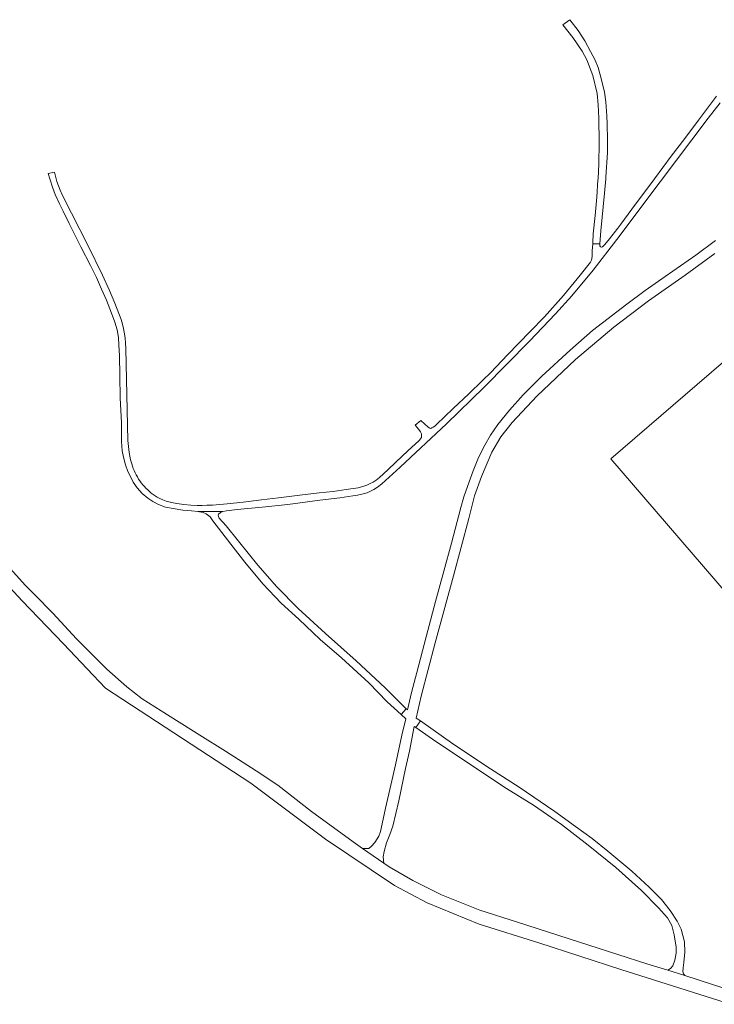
# Model space of a CAD drawing. Extents: x 152825 to 164088, y 457113 to 463005.
# Tile 314 of 364: x 157082 to 157237, y 462316 to 462535. Entities that reach past the tile are written whole.
import ezdxf

# ---------------------------------------------------------------- set-up
doc = ezdxf.new("R2010")
doc.units = 0
doc.header["$LTSCALE"] = 0.5
doc.layers.add('B-PV-VH-GESLOTENVERHARDING_ASFALT-GV', color=251, linetype='CONTINUOUS', lineweight=18)
doc.layers.add('B-PV-VH-GESLOTENVERHARDING_KUNSTSTOF-GV', color=251, linetype='CONTINUOUS', lineweight=18)

msp = doc.modelspace()

# ---------------------------------------------------------------- linework, layer by layer
at = {"layer": 'B-PV-VH-GESLOTENVERHARDING_ASFALT-GV', "flags": 128}
for points in [[(157209.479, 462485.505), (157211.022, 462485.483), (157211.282, 462488.398), (157212.044, 462496.754), (157212.353, 462500), (157212.386, 462500.344), (157212.733, 462505.846), (157212.77, 462508.726), (157212.698, 462512.114), (157212.626, 462514.02), (157212.391, 462517.118), (157212.104, 462519.239), (157211.312, 462522.284), (157210.645, 462524.79), (157209.979, 462526.426), (157208.99, 462528.35), (157207.692, 462530.693), (157206.18, 462532.976), (157204.345, 462535.404), (157202.834, 462534.271), (157205.011, 462531.448), (157207.1, 462528.385), (157208.18, 462526.443), (157209.476, 462522.984), (157210.411, 462519.01), (157210.699, 462516.457), (157210.809, 462513.493), (157210.863, 462508.063), (157210.827, 462503.327), (157210.631, 462500), (157210.615, 462499.734), (157210.347, 462495.908), (157210.005, 462491.827), (157209.587, 462487.731), (157209.498, 462485.703)], [(157127.115, 462425.91), (157121.581, 462425.942), (157122.713, 462425.7), (157123.374, 462425.408), (157124.263, 462424.697), (157124.924, 462423.807), (157128.867, 462418.654), (157131.981, 462414.623), (157135.991, 462409.8), (157140.082, 462405.546), (157144.051, 462401.942), (157148.792, 462397.426), (157153.555, 462393.314), (157159.58, 462387.799), (157163.67, 462383.564), (157166.81, 462380.715), (157167.962, 462381.984), (157163.236, 462386.658), (157156.826, 462392.712), (157149.997, 462398.739), (157143.852, 462404.364), (157139.114, 462409.122), (157134.876, 462413.958), (157130.639, 462419.331), (157127.826, 462422.721), (157126.325, 462424.472), (157126.144, 462424.792), (157126.114, 462425.074), (157126.188, 462425.325), (157126.589, 462425.71)], [(157171.085, 462379.299), (157170.068, 462377.845), (157173.781, 462375.247), (157181.911, 462369.806), (157190.23, 462364.271), (157196.266, 462360.517), (157202.484, 462356.238), (157208.46, 462351.637), (157214.62, 462346.696), (157220.282, 462341.537), (157224.067, 462337.719), (157226.098, 462335.439), (157227.036, 462333.752), (157227.599, 462331.655), (157228.036, 462328.907), (157228.036, 462327.595), (157227.755, 462326.028), (157227.317, 462324.779), (157226.792, 462324.172), (157226.197, 462323.785), (157229.974, 462322.597), (157229.681, 462323.035), (157229.527, 462323.494), (157229.571, 462324.325), (157229.702, 462325.507), (157229.966, 462327.832), (157229.9, 462330.107), (157229.134, 462332.907), (157228.279, 462334.753), (157226.704, 462337.115), (157224.734, 462339.565), (157222.018, 462342.262), (157218.163, 462345.854), (157212.845, 462350.317), (157209.339, 462353.124), (157205.619, 462355.815), (157201.017, 462359.149), (157193.092, 462364.556), (157186.694, 462368.672), (157178.548, 462374.08)]]:
    msp.add_lwpolyline(points, close=True, dxfattribs=at)
for points in [[(157236.978, 462518.348), (157236.31, 462517.526), (157233.018, 462513.031), (157229.95, 462508.94), (157226.925, 462505.003), (157223.233, 462500), (157222.826, 462499.449), (157218.957, 462494.312), (157215.695, 462489.886), (157215.027, 462489.028), (157213.17, 462486.643), (157212.173, 462485.392), (157211.887, 462485.074), (157211.682, 462484.906), (157211.477, 462484.795), (157211.208, 462484.85), (157211.068, 462485.092), (157211.022, 462485.483), (157209.479, 462485.505), (157209.329, 462483.972), (157209.329, 462483.232), (157209.329, 462482.753), (157209.287, 462482.222), (157209.204, 462481.857), (157208.954, 462481.399), (157206.647, 462478.507), (157202.986, 462474.031), (157198.709, 462469.285), (157195.548, 462466.009), (157190.509, 462460.804), (157186.805, 462456.9), (157184.929, 462455.108), (157181.862, 462452.135), (157178.399, 462448.849), (157174.705, 462445.26), (157174.295, 462444.919), (157173.947, 462444.678), (157173.671, 462444.51), (157173.431, 462444.428), (157173.175, 462444.443), (157172.802, 462444.673), (157171.181, 462446.204), (157169.948, 462445.173), (157170.773, 462444.168), (157171.127, 462443.631), (157171.323, 462443.199), (157171.376, 462442.715), (157171.31, 462442.388), (157171.14, 462442.061), (157170.813, 462441.708), (157168.309, 462439.392), (157165.611, 462436.885), (157163.83, 462435.185), (157162.013, 462433.466), (157161.269, 462432.878), (157160.611, 462432.481), (157159.908, 462432.118), (157159.204, 462431.778), (157158.475, 462431.537), (157157.216, 462431.209), (157154.582, 462430.834), (157151.653, 462430.38), (157148.565, 462430.051), (157144.263, 462429.552), (157139.473, 462428.938), (157135.693, 462428.484), (157131.65, 462428.03), (157128.059, 462427.634), (157124.794, 462427.316), (157123.542, 462427.303), (157122.518, 462427.28), (157121.401, 462427.257), (157119.961, 462427.309), (157118.41, 462427.502), (157116.89, 462427.73), (157115.678, 462427.961), (157114.516, 462428.241), (157113.754, 462428.518), (157112.956, 462428.867), (157112.497, 462429.13), (157112.05, 462429.412), (157111.615, 462429.713), (157111.192, 462430.032), (157110.784, 462430.368), (157110.39, 462430.72), (157110.011, 462431.089), (157109.648, 462431.474), (157109.301, 462431.873), (157108.971, 462432.287), (157108.659, 462432.714), (157108.365, 462433.153), (157108.089, 462433.605), (157107.833, 462434.068), (157107.597, 462434.541), (157107.38, 462435.024), (157107.184, 462435.515), (157107.008, 462436.014), (157106.854, 462436.52), (157106.716, 462436.991), (157106.591, 462437.413), (157106.244, 462439.057), (157105.96, 462441.751), (157105.556, 462462.107), (157105.483, 462463.407), (157105.343, 462464.584), (157105.146, 462465.846), (157104.988, 462466.636), (157104.753, 462467.59), (157104.452, 462468.632), (157103.094, 462472.278), (157101.869, 462475.127), (157100.359, 462478.534), (157097.145, 462485.068), (157093.404, 462492.31), (157091.416, 462496.238), (157090.872, 462497.488), (157090.166, 462499.371), (157089.769, 462500.897), (157089.652, 462501.433), (157088.262, 462501.193), (157088.621, 462500), (157088.703, 462499.729), (157089.199, 462498.154), (157089.796, 462496.464), (157090.75, 462494.415), (157091.576, 462492.789), (157092.874, 462490.04), (157095.532, 462484.851), (157097.695, 462480.703), (157099.017, 462478.048), (157100.099, 462475.45), (157101.218, 462472.943), (157102.363, 462470.08), (157103.088, 462468.086), (157103.558, 462466.383), (157103.877, 462464.661), (157103.991, 462462.92), (157104.093, 462460.684), (157104.195, 462456.154), (157104.296, 462451.23), (157104.525, 462445.67), (157104.589, 462441.534), (157104.716, 462439.397), (157104.983, 462438.012), (157105.454, 462436.281), (157106.001, 462434.832), (157106.459, 462433.864), (157107.133, 462432.479), (157108.037, 462431.205), (157109.143, 462429.909), (157110.388, 462428.867), (157111.545, 462428.168), (157112.768, 462427.506), (157114.357, 462426.884), (157116.025, 462426.565), (157118.2, 462426.221), (157120.119, 462426.043), (157121.581, 462425.942), (157127.115, 462425.91), (157127.907, 462426.058), (157130.343, 462426.341), (157135.847, 462426.874), (157141.579, 462427.5), (157148.695, 462428.411), (157153.174, 462428.963), (157156.065, 462429.387), (157157.09, 462429.582), (157158.061, 462429.782), (157158.644, 462429.919), (157159.22, 462430.091), (157159.661, 462430.282), (157160.147, 462430.494), (157160.762, 462430.835), (157161.551, 462431.344), (157162.498, 462432.052), (157166.614, 462435.823), (157176.917, 462445.415), (157185.286, 462453.581), (157195.359, 462463.851), (157201.178, 462469.92), (157204.779, 462473.941), (157209.517, 462479.669), (157214.786, 462486.481), (157224.474, 462499.291), (157235.167, 462513.456), (157237.843, 462516.911)], [(157236.793, 462486.268), (157232.409, 462483.017), (157225.603, 462478.22), (157221.134, 462475.091), (157217.044, 462472.101), (157209.38, 462466.225), (157204.428, 462461.841), (157198.156, 462456.016), (157193.963, 462451.909), (157190.902, 462448.469), (157188.341, 462445.323), (157186.693, 462442.936), (157185.405, 462440.705), (157184.012, 462437.954), (157182.842, 462434.946), (157181.915, 462432.521), (157180.763, 462429.221), (157180.128, 462426.835), (157178.014, 462418.861), (157176.312, 462412.636), (157174.42, 462405.862), (157172.375, 462398.045), (157170.33, 462390.104), (157169.144, 462385.619), (157168.198, 462381.751), (157167.962, 462381.984), (157166.81, 462380.715), (157167.842, 462379.778), (157166.947, 462376.139), (157165.523, 462369.563), (157164.526, 462365.023), (157163.325, 462359.914), (157162.592, 462356.391), (157162.205, 462354.703), (157161.86, 462353.626), (157160.944, 462352.203), (157160.19, 462351.4), (157159.634, 462350.93), (157159.135, 462350.873), (157158.637, 462350.902), (157158.231, 462350.92), (157162.949, 462347.637), (157162.838, 462349.045), (157163.026, 462350.263), (157163.557, 462352.168), (157164.278, 462354.049), (157164.934, 462355.892), (157166.279, 462361.492), (157167.779, 462368.676), (157168.657, 462372.561), (157169.719, 462378.089), (157170.068, 462377.845), (157171.085, 462379.299), (157170.184, 462379.929), (157171.256, 462384.807), (157174.387, 462396.678), (157178.437, 462411.634), (157181.875, 462424.38), (157183.146, 462429.425), (157184.721, 462433.712), (157187, 462439.103), (157189.013, 462442.559), (157191.534, 462445.763), (157197.027, 462451.582), (157205.592, 462459.758), (157214.175, 462466.96), (157221.906, 462472.83), (157230.03, 462478.502), (157236.644, 462483.341)], [(157249.803, 462316.216), (157236.134, 462320.66), (157229.974, 462322.597), (157226.197, 462323.785), (157221.516, 462325.257), (157208.583, 462329.362), (157192.675, 462334.479), (157184.338, 462337.176), (157175.788, 462340.578), (157169.411, 462343.766), (157164.106, 462346.833), (157162.949, 462347.637), (157158.231, 462350.92), (157156.142, 462352.373), (157146.857, 462359.144), (157139.377, 462365.034), (157134.538, 462368.156), (157127.733, 462372.541), (157122.032, 462376.099), (157113.359, 462381.584), (157109.163, 462384.217), (157105.757, 462386.888), (157101.316, 462390.806), (157094.513, 462397.548), (157089.272, 462403.281), (157085.28, 462407.357), (157083.203, 462409.477), (157078.425, 462414.711)], [(157075.86, 462413.049), (157082.426, 462406.031), (157091.624, 462396.45), (157096.883, 462390.896), (157100.983, 462386.566), (157133.339, 462365.418), (157149.999, 462352.965), (157165.365, 462342.669), (157172.625, 462338.778), (157184.151, 462334.083), (157197.427, 462329.864), (157215.739, 462323.993), (157238.937, 462316.594)]]:
    msp.add_lwpolyline(points, dxfattribs=at)
at = {"layer": 'B-PV-VH-GESLOTENVERHARDING_KUNSTSTOF-GV', "flags": 128}
msp.add_lwpolyline([(157314.657, 462404.257), (157255.107, 462473.516), (157213.507, 462437.652), (157273.067, 462368.423)], close=True, dxfattribs=at)

doc.saveas('drawing.dxf')
